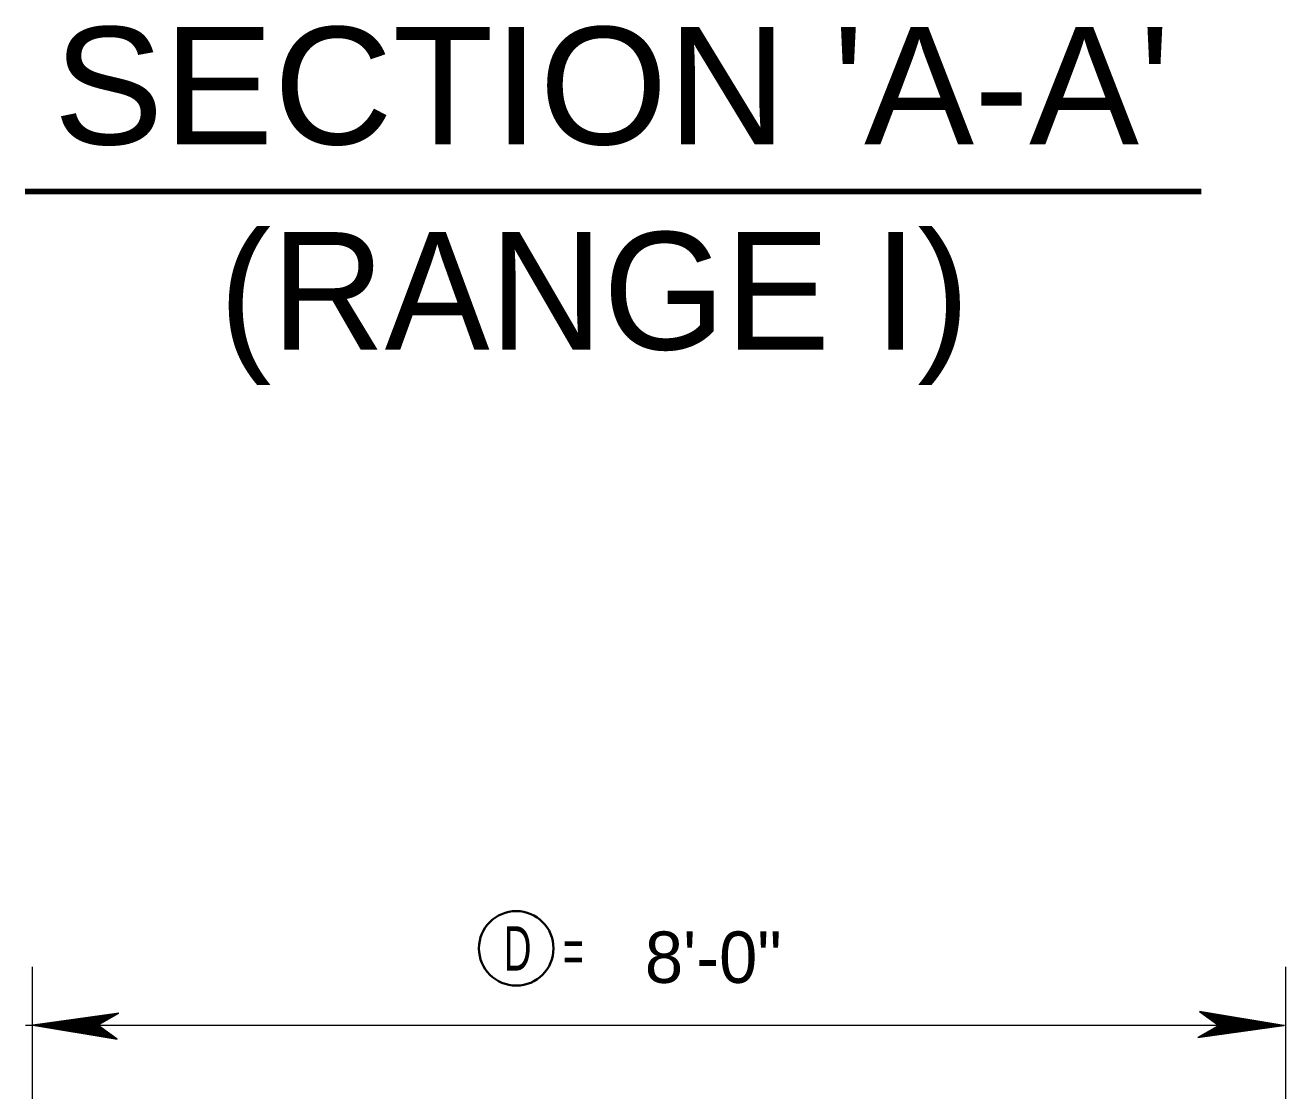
# Model space of a CAD drawing. Extents: x 144 to 252, y 360 to 425.
# Drawn here: x 189.77 to 197.82, y 400.27 to 407.07 of the extents above; entities that cross this region are included whole.
import ezdxf
from ezdxf.enums import TextEntityAlignment as Align

# ---------------------------------------------------------------- set-up
doc = ezdxf.new("R2010")
doc.units = 0
doc.header["$LTSCALE"] = 0.13
for name, color, linetype, lineweight in [('1', 7, 'Continuous', 40), ('14', 7, 'Continuous', 13), ('16', 7, 'Continuous', 13), ('3', 7, 'Continuous', 13)]:
    doc.layers.add(name, color=color, linetype=linetype, lineweight=lineweight)

msp = doc.modelspace()

# ---------------------------------------------------------------- linework, layer by layer
at = {"layer": '1', "lineweight": 35}
msp.add_circle((192.9083, 401.1796), 0.238, dxfattribs=at)
at = {"layer": '14', "lineweight": 106}
msp.add_line((189.7739, 406.0125), (197.2812, 406.0125), dxfattribs=at)
at = {"layer": '3'}
for p, q in [((189.8208, 397.7999), (189.8208, 401.0623)), ((197.8208, 397.6492), (197.8208, 401.0623)), ((190.3717, 400.7665), (189.8229, 400.6887)), ((190.3657, 400.763), (189.8373, 400.6881)), ((190.3622, 400.761), (189.8482, 400.6881)), ((190.3576, 400.7583), (189.8626, 400.6881)), ((190.3535, 400.7559), (189.8753, 400.6881)), ((190.3535, 400.7559), (189.8753, 400.6881)), ((190.3498, 400.7537), (189.8867, 400.6881)), ((190.3452, 400.7511), (189.9011, 400.6881)), ((190.3412, 400.7487), (189.9138, 400.6881)), ((190.3367, 400.7462), (189.9276, 400.6881)), ((190.3323, 400.7436), (189.9414, 400.6881)), ((190.3281, 400.7411), (189.9547, 400.6881)), ((190.3236, 400.7384), (189.9686, 400.6881)), ((190.3196, 400.7362), (189.9812, 400.6881)), ((190.2381, 400.6886), (190.3717, 400.7665)), ((197.8076, 400.6873), (197.2699, 400.7765)), ((197.2699, 400.7765), (197.3924, 400.6874)), ((197.7932, 400.6879), (197.2732, 400.7742)), ((197.7823, 400.6879), (197.2764, 400.7718)), ((197.7679, 400.6879), (197.2807, 400.7687)), ((197.7552, 400.6879), (197.2844, 400.766)), ((197.7438, 400.6879), (197.2877, 400.7636)), ((197.7294, 400.6879), (197.292, 400.7604)), ((197.7167, 400.6879), (197.2957, 400.7577)), ((197.7029, 400.6879), (197.2998, 400.7548)), ((197.6891, 400.6879), (197.3039, 400.7517)), ((197.6758, 400.6879), (197.3078, 400.7489)), ((197.6619, 400.6879), (197.3119, 400.7459)), ((197.6493, 400.6879), (197.3157, 400.7432)), ((197.6379, 400.6879), (197.3191, 400.7407)), ((197.6222, 400.6879), (197.3237, 400.7374)), ((189.8208, 400.6873), (189.7752, 400.6873)), ((189.8229, 400.6887), (190.3606, 400.5995)), ((190.2383, 400.6887), (189.8229, 400.6887)), ((195.8124, 400.6873), (189.8297, 400.6873)), ((189.8373, 400.6881), (190.3573, 400.6018)), ((189.8482, 400.6881), (190.3541, 400.6042)), ((189.8626, 400.6881), (190.3498, 400.6073)), ((189.8753, 400.6881), (190.3461, 400.61)), ((189.8867, 400.6881), (190.3427, 400.6124)), ((189.9011, 400.6881), (190.3385, 400.6156)), ((189.9138, 400.6881), (190.3347, 400.6183)), ((189.9276, 400.6881), (190.3307, 400.6212)), ((189.9414, 400.6881), (190.3266, 400.6242)), ((189.9547, 400.6881), (190.3227, 400.6271)), ((189.9686, 400.6881), (190.3186, 400.6301)), ((189.9812, 400.6881), (190.3148, 400.6327)), ((190.3158, 400.7339), (189.9926, 400.6881)), ((189.9926, 400.6881), (190.3114, 400.6352)), ((190.3108, 400.7311), (190.0083, 400.6881)), ((190.0083, 400.6881), (190.3068, 400.6386)), ((190.3064, 400.7284), (190.0221, 400.6881)), ((190.0221, 400.6881), (190.3028, 400.6416)), ((190.2993, 400.7242), (190.0401, 400.6876)), ((190.0401, 400.6876), (190.2985, 400.6447)), ((190.3024, 400.7262), (190.0417, 400.6892)), ((190.2948, 400.7217), (190.054, 400.6876)), ((190.054, 400.6876), (190.2943, 400.6477)), ((190.2906, 400.7192), (190.0672, 400.6876)), ((190.0672, 400.6876), (190.2905, 400.6505)), ((190.2891, 400.7183), (190.0762, 400.6881)), ((190.0762, 400.6881), (190.2867, 400.6533)), ((190.2852, 400.7161), (190.0882, 400.6881)), ((190.0882, 400.6881), (190.2832, 400.6558)), ((190.2807, 400.7134), (190.1021, 400.6881)), ((190.1021, 400.6881), (190.2791, 400.6588)), ((190.2757, 400.7106), (190.1178, 400.6881)), ((190.1178, 400.6881), (190.2744, 400.6621)), ((190.2717, 400.7082), (190.1303, 400.6881)), ((190.1303, 400.6881), (190.2707, 400.6648)), ((190.2674, 400.7057), (190.1436, 400.6881)), ((190.1436, 400.6881), (190.2668, 400.6677)), ((190.2636, 400.7034), (190.1556, 400.6881)), ((190.1556, 400.6881), (190.2632, 400.6703)), ((190.2589, 400.7007), (190.1701, 400.6881)), ((190.1701, 400.6881), (190.259, 400.6733)), ((190.2545, 400.6982), (190.1839, 400.6881)), ((190.1839, 400.6881), (190.2548, 400.6763)), ((190.2504, 400.6958), (190.1966, 400.6881)), ((190.1966, 400.6881), (190.2512, 400.6791)), ((190.2098, 400.6881), (190.2472, 400.6819)), ((190.2452, 400.6927), (190.2201, 400.6892)), ((190.2425, 400.6912), (190.2212, 400.6881)), ((190.2212, 400.6881), (190.2438, 400.6843)), ((190.2314, 400.6881), (190.2408, 400.6866)), ((190.3606, 400.5995), (190.2381, 400.6886)), ((197.8124, 400.6873), (191.8297, 400.6873)), ((197.3924, 400.6874), (197.2588, 400.6095)), ((197.2588, 400.6095), (197.8076, 400.6873)), ((197.2648, 400.613), (197.7932, 400.6879)), ((197.2683, 400.615), (197.7823, 400.6879)), ((197.2729, 400.6177), (197.7679, 400.6879)), ((197.277, 400.6201), (197.7552, 400.6879)), ((197.277, 400.6201), (197.7552, 400.6879)), ((197.2807, 400.6223), (197.7438, 400.6879)), ((197.2852, 400.6249), (197.7294, 400.6879)), ((197.2893, 400.6273), (197.7167, 400.6879)), ((197.2937, 400.6298), (197.7029, 400.6879)), ((197.2982, 400.6324), (197.6891, 400.6879)), ((197.3024, 400.6349), (197.6758, 400.6879)), ((197.3069, 400.6376), (197.6619, 400.6879)), ((197.3109, 400.6398), (197.6493, 400.6879)), ((197.3147, 400.6421), (197.6379, 400.6879)), ((197.3197, 400.6449), (197.6222, 400.6879)), ((197.3241, 400.6476), (197.6084, 400.6879)), ((197.6084, 400.6879), (197.3277, 400.7344)), ((197.3281, 400.6498), (197.5888, 400.6868)), ((197.3312, 400.6517), (197.5904, 400.6884)), ((197.5904, 400.6884), (197.332, 400.7313)), ((197.3357, 400.6543), (197.5765, 400.6884)), ((197.5765, 400.6884), (197.3362, 400.7283)), ((197.3399, 400.6568), (197.5633, 400.6884)), ((197.5633, 400.6884), (197.34, 400.7255)), ((197.3414, 400.6577), (197.5542, 400.6879)), ((197.5542, 400.6879), (197.3438, 400.7227)), ((197.3453, 400.6599), (197.5422, 400.6879)), ((197.5422, 400.6879), (197.3473, 400.7202)), ((197.3498, 400.6626), (197.5284, 400.6879)), ((197.5284, 400.6879), (197.3514, 400.7172)), ((197.3547, 400.6654), (197.5127, 400.6879)), ((197.5127, 400.6879), (197.3561, 400.7139)), ((197.3588, 400.6678), (197.5002, 400.6879)), ((197.5002, 400.6879), (197.3597, 400.7112)), ((197.3631, 400.6703), (197.4869, 400.6879)), ((197.4869, 400.6879), (197.3637, 400.7083)), ((197.3669, 400.6726), (197.4749, 400.6879)), ((197.4749, 400.6879), (197.3672, 400.7057)), ((197.4604, 400.6879), (197.3715, 400.7027)), ((197.3716, 400.6753), (197.4604, 400.6879)), ((197.4466, 400.6879), (197.3757, 400.6997)), ((197.376, 400.6778), (197.4466, 400.6879)), ((197.4339, 400.6879), (197.3793, 400.6969)), ((197.3801, 400.6802), (197.4339, 400.6879)), ((197.4207, 400.6879), (197.3833, 400.6941)), ((197.3853, 400.6832), (197.4104, 400.6868)), ((197.4092, 400.6879), (197.3867, 400.6917)), ((197.388, 400.6848), (197.4092, 400.6879)), ((197.3991, 400.6879), (197.3897, 400.6894)), ((197.3922, 400.6873), (197.8076, 400.6873))]:
    msp.add_line(p, q, dxfattribs=at)

# ---------------------------------------------------------------- texts
at = {"layer": '1'}
for s, width, p in [('D', 0.65, (192.9171, 401.0377)), ('=', 0.6, (193.2738, 401.0222))]:
    msp.add_text(s, height=0.2833, dxfattribs=dict(at, width=width)).set_placement(p, align=Align.CENTER)
at = {"layer": '16', "width": 1.05}
msp.add_text("SECTION 'A-A'", height=0.75, dxfattribs=at).set_placement((193.5199, 406.3132), align=Align.CENTER)
at = {"layer": '16'}
for s, height, p in [('(RANGE I)', 0.75, (193.4069, 405.0033)), ('8\'-0"', 0.3281, (194.1663, 400.9592))]:
    msp.add_text(s, height=height, dxfattribs=at).set_placement(p, align=Align.CENTER)

doc.saveas('drawing.dxf')
